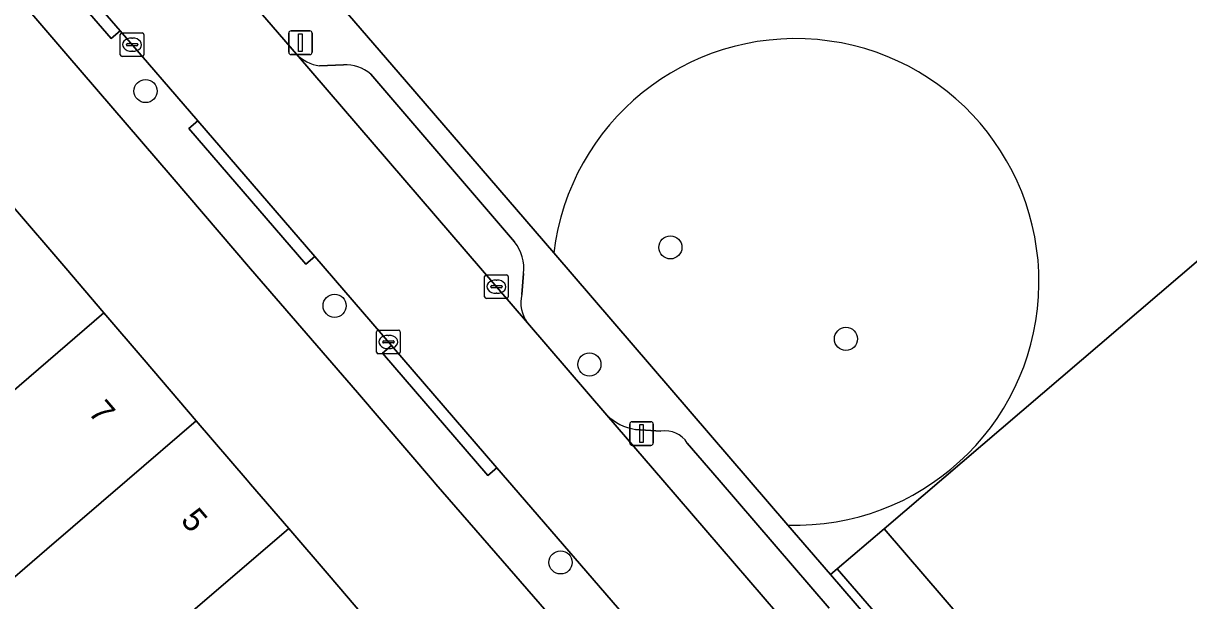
# Model space of a CAD drawing. Extents: x 158472 to 159562, y 388525 to 389606.
# Drawn here: x 159119.07 to 159168.29, y 388994.9 to 389019.31 of the extents above; entities that cross this region are included whole.
import ezdxf

# ---------------------------------------------------------------- set-up
doc = ezdxf.new("R2010")
doc.units = 0
for name, color, linetype in [('IMGEO_Boom', 7, 'Continuous'), ('IMGEO_Erf', 7, 'Continuous'), ('IMGEO_Groenvoorziening', 7, 'Continuous'), ('IMGEO_Kolk', 7, 'Continuous'), ('IMGEO_Lichtmast', 7, 'Continuous'), ('IMGEO_Pand', 7, 'Continuous'), ('IMGEO_Pand_nummerreeks', 7, 'Continuous'), ('IMGEO_Parkeervlak_open', 7, 'Continuous'), ('IMGEO_Rijbaan_lokaal_open', 7, 'Continuous'), ('IMGEO_Voetpad_open', 7, 'Continuous')]:
    doc.layers.add(name, color=color, linetype=linetype)

msp = doc.modelspace()

# ---------------------------------------------------------------- linework, layer by layer
at = {"layer": 'IMGEO_Boom'}
for centre in [(159124.228, 389016.444), (159146.396, 389009.837), (159132.214, 389007.366), (159153.812, 389005.967), (159142.975, 389004.887), (159141.757, 388996.519)]:
    msp.add_circle(centre, 0.489, dxfattribs=at)
at = {"layer": 'IMGEO_Erf'}
msp.add_lwpolyline([(159118.567, 389011.629), (159120.859, 389008.951), (159122.471, 389007.068), (159124.172, 389005.081), (159126.372, 389002.51), (159128.521, 389000), (159128.666, 388999.83), (159130.274, 388997.952), (159131.979, 388995.96), (159134.177, 388993.391), (159138.228, 388988.659), (159132.151, 388983.457), (159132.794, 388982.706), (159143.43, 388991.84), (159136.496, 388999.827), (159136.348, 389000), (159133.184, 389003.697), (159128.667, 389008.929), (159125.355, 389012.799), (159120.867, 389018.029), (159119.175, 389020.005)], dxfattribs=at)
at = {"layer": 'IMGEO_Groenvoorziening'}
for points in [[(159194.101, 389079.676), (159191.028, 389077.034), (159193.438, 389074.174), (159188.482, 389069.831), (159182.754, 389076.416), (159182.297, 389076.941), (159156.026, 389054.244), (159128.905, 389030.814), (159125.639, 389027.992), (159135.248, 389016.839), (159141.471, 389009.601)], [(159151.36, 388998.098), (159153.16, 388996.004), (159153.445, 388996.248), (159155.422, 388997.939), (159172.865, 389012.863), (159163.799, 389047.245), (159177.696, 389058.53), (159196.313, 389073.65), (159210.179, 389059.558), (159212.821, 389051.632), (159214.2, 389042.452), (159218.174, 389020.125), (159219.946, 389021.639), (159217.191, 389039.313)], [(159141.471, 389009.601), (159149.725, 389000), (159151.36, 388998.098)], [(159153.445, 388996.248), (159153.16, 388996.004), (159168.248, 388978.456)], [(159169.627, 388976.586), (159170.096, 388976.988), (159153.445, 388996.248)]]:
    msp.add_lwpolyline(points, dxfattribs=at)
msp.add_arc((159151.681, 389008.376), 10.283, 268.2098, 173.1607, dxfattribs=at)
msp.add_arc((159151.681, 389008.376), 10.283, 268.2098, 173.1607, dxfattribs=at)
at = {"layer": 'IMGEO_Kolk'}
for p, q in [((159123.16, 389017.977), (159123.16, 389018.829)), ((159123.235, 389018.903), (159124.087, 389018.903)), ((159124.161, 389018.829), (159124.161, 389017.977)), ((159123.419, 389018.397), (159123.419, 389018.409)), ((159123.857, 389018.36), (159123.459, 389018.36)), ((159123.462, 389018.446), (159123.86, 389018.446)), ((159123.648, 389018.683), (159123.673, 389018.683)), ((159123.903, 389018.409), (159123.903, 389018.397)), ((159124.087, 389017.903), (159123.235, 389017.903)), ((159123.671, 389018.123), (159123.646, 389018.123)), ((159138.55, 389007.748), (159138.55, 389008.6)), ((159138.625, 389008.674), (159139.477, 389008.674)), ((159139.551, 389008.6), (159139.551, 389007.748)), ((159138.809, 389008.168), (159138.809, 389008.18)), ((159139.247, 389008.131), (159138.849, 389008.131)), ((159138.852, 389008.217), (159139.25, 389008.217)), ((159139.038, 389008.454), (159139.063, 389008.454)), ((159139.293, 389008.18), (159139.293, 389008.168)), ((159139.477, 389007.674), (159138.625, 389007.674)), ((159139.061, 389007.894), (159139.036, 389007.894)), ((159133.986, 389005.411), (159133.986, 389006.263)), ((159134.061, 389006.337), (159134.913, 389006.337)), ((159134.474, 389006.117), (159134.499, 389006.117)), ((159134.987, 389006.263), (159134.987, 389005.411)), ((159134.245, 389005.831), (159134.245, 389005.843)), ((159134.683, 389005.794), (159134.285, 389005.794)), ((159134.288, 389005.88), (159134.686, 389005.88)), ((159134.497, 389005.557), (159134.472, 389005.557)), ((159134.729, 389005.843), (159134.729, 389005.831)), ((159134.913, 389005.337), (159134.061, 389005.337))]:
    msp.add_line(p, q, dxfattribs=at)
for points in [[(159123.16, 389017.977), (159123.16, 389018.829)], [(159123.235, 389018.903), (159124.087, 389018.903)], [(159124.161, 389018.829), (159124.161, 389017.977)], [(159124.087, 389017.903), (159123.235, 389017.903)], [(159138.55, 389007.748), (159138.55, 389008.6)], [(159138.625, 389008.674), (159139.477, 389008.674)], [(159139.551, 389008.6), (159139.551, 389007.748)], [(159139.477, 389007.674), (159138.625, 389007.674)], [(159133.986, 389005.411), (159133.986, 389006.263)], [(159134.061, 389006.337), (159134.913, 389006.337)], [(159134.987, 389006.263), (159134.987, 389005.411)], [(159134.913, 389005.337), (159134.061, 389005.337)]]:
    msp.add_lwpolyline(points, dxfattribs=at)
for centre, radius, start, end in [((159123.237, 389018.827), 0.0765, 91.552, 178.448), ((159123.237, 389018.827), 0.0765, 91.552, 178.448), ((159124.085, 389018.827), 0.0765, 1.552, 88.448), ((159124.085, 389018.827), 0.0765, 1.552, 88.448), ((159123.459, 389018.406), 0.0403, 85.8775, 175.7526), ((159123.456, 389018.396), 0.0366, 178.938, 274.7102), ((159123.86, 389018.403), 0.043, 264.8664, 352.4533), ((159123.864, 389018.408), 0.0386, 1.7309, 96.639), ((159123.237, 389017.979), 0.0765, 181.552, 268.448), ((159123.237, 389017.979), 0.0765, 181.552, 268.448), ((159124.085, 389017.979), 0.0765, 271.552, 358.448), ((159124.085, 389017.979), 0.0765, 271.552, 358.448), ((159138.627, 389008.598), 0.0765, 91.552, 178.448), ((159138.627, 389008.598), 0.0765, 91.552, 178.448), ((159139.475, 389008.598), 0.0765, 1.552, 88.448), ((159139.475, 389008.598), 0.0765, 1.552, 88.448), ((159138.849, 389008.177), 0.0403, 85.8775, 175.7526), ((159138.846, 389008.167), 0.0366, 178.938, 274.7102), ((159139.25, 389008.174), 0.043, 264.8664, 352.4533), ((159139.254, 389008.179), 0.0386, 1.7309, 96.639), ((159138.627, 389007.75), 0.0765, 181.552, 268.448), ((159138.627, 389007.75), 0.0765, 181.552, 268.448), ((159139.475, 389007.75), 0.0765, 271.552, 358.448), ((159139.475, 389007.75), 0.0765, 271.552, 358.448), ((159134.063, 389006.261), 0.0765, 91.552, 178.448), ((159134.063, 389006.261), 0.0765, 91.552, 178.448), ((159134.911, 389006.261), 0.0765, 1.552, 88.448), ((159134.911, 389006.261), 0.0765, 1.552, 88.448), ((159134.285, 389005.84), 0.0403, 85.8775, 175.7526), ((159134.282, 389005.83), 0.0366, 178.938, 274.7102), ((159134.686, 389005.837), 0.043, 264.8664, 352.4533), ((159134.69, 389005.842), 0.0386, 1.7309, 96.639), ((159134.063, 389005.413), 0.0765, 181.552, 268.448), ((159134.063, 389005.413), 0.0765, 181.552, 268.448), ((159134.911, 389005.413), 0.0765, 271.552, 358.448), ((159134.911, 389005.413), 0.0765, 271.552, 358.448)]:
    msp.add_arc(centre, radius, start, end, dxfattribs=at)
for centre, major_axis, ratio, start_param, end_param in [((159123.647, 389018.403), (-0.387, 0.002), 0.722429, 4.712389, 7.853982), ((159123.672, 389018.403), (-0.39, 0.002), 0.717154, 1.570796, 4.712389), ((159139.037, 389008.174), (-0.387, 0.002), 0.722429, 4.712389, 7.853982), ((159139.062, 389008.174), (-0.39, 0.002), 0.717154, 1.570796, 4.712389), ((159134.473, 389005.837), (-0.387, 0.002), 0.722429, 4.712389, 7.853982), ((159134.498, 389005.837), (-0.39, 0.002), 0.717154, 1.570796, 4.712389)]:
    msp.add_ellipse(centre, major_axis=major_axis, ratio=ratio, start_param=start_param, end_param=end_param, dxfattribs=at)
at = {"layer": 'IMGEO_Lichtmast'}
for p, q in [((159130.275, 389018.086), (159130.275, 389018.886)), ((159130.275, 389018.886), (159130.275, 389018.086)), ((159130.375, 389018.986), (159131.165, 389018.986)), ((159131.165, 389018.986), (159130.375, 389018.986)), ((159131.265, 389018.886), (159131.265, 389018.086)), ((159131.265, 389018.086), (159131.265, 389018.886)), ((159131.165, 389017.986), (159130.375, 389017.986)), ((159130.375, 389017.986), (159131.165, 389017.986)), ((159144.681, 389001.567), (159144.681, 389002.367)), ((159144.681, 389002.367), (159144.681, 389001.567)), ((159144.781, 389002.467), (159145.571, 389002.467)), ((159145.571, 389002.467), (159144.781, 389002.467)), ((159145.671, 389002.367), (159145.671, 389001.567)), ((159145.671, 389001.567), (159145.671, 389002.367)), ((159145.571, 389001.467), (159144.781, 389001.467)), ((159144.781, 389001.467), (159145.571, 389001.467))]:
    msp.add_line(p, q, dxfattribs=at)
for points in [[(159130.695, 389018.861), (159130.845, 389018.861), (159130.845, 389018.111), (159130.695, 389018.111), (159130.695, 389018.861)], [(159145.101, 389002.342), (159145.251, 389002.342), (159145.251, 389001.592), (159145.101, 389001.592), (159145.101, 389002.342)]]:
    msp.add_lwpolyline(points, dxfattribs=at)
for centre, start, end in [((159130.375, 389018.886), 90, 180), ((159130.375, 389018.886), 90, 180), ((159131.165, 389018.886), 0, 90), ((159131.165, 389018.886), 360, 90), ((159130.375, 389018.086), 180, 270), ((159130.375, 389018.086), 180, 270), ((159131.165, 389018.086), 270, 0), ((159131.165, 389018.086), 270, 0), ((159144.781, 389002.367), 90, 180), ((159144.781, 389002.367), 90, 180), ((159145.571, 389002.367), 0, 90), ((159145.571, 389002.367), 360, 90), ((159144.781, 389001.567), 180, 270), ((159144.781, 389001.567), 180, 270), ((159145.571, 389001.567), 270, 0), ((159145.571, 389001.567), 270, 0)]:
    msp.add_arc(centre, 0.1, start, end, dxfattribs=at)
at = {"layer": 'IMGEO_Pand'}
for points in [[(159203.019, 389018.342), (159193.124, 389029.895), (159192.975, 389030.069), (159172.865, 389012.863), (159155.422, 388997.939), (159165.476, 388986.23), (159177.236, 388996.288)], [(159122.471, 389007.068), (159120.859, 389008.951), (159118.567, 389011.629), (159112.24, 389006.17), (159109.253, 389003.597), (159112.332, 389000), (159113.156, 388999.037), (159113.771, 388999.568)], [(159126.372, 389002.51), (159124.172, 389005.081), (159122.471, 389007.068), (159113.771, 388999.568), (159113.896, 388999.422), (159114.185, 388999.084), (159117.663, 388995.021), (159120.061, 388997.082), (159123.454, 389000)], [(159130.274, 388997.952), (159128.666, 388999.83), (159128.521, 389000), (159126.372, 389002.51), (159123.454, 389000), (159120.061, 388997.082), (159117.663, 388995.021), (159117.383, 388994.78), (159121.284, 388990.235), (159123.957, 388992.53)], [(159134.177, 388993.391), (159131.979, 388995.96), (159130.274, 388997.952), (159123.957, 388992.53), (159121.284, 388990.235), (159121.003, 388989.994), (159124.951, 388985.395), (159127.857, 388987.973)]]:
    msp.add_lwpolyline(points, close=True, dxfattribs=at)
at = {"layer": 'IMGEO_Parkeervlak_open'}
for points in [[(159130.603, 389018.005), (159140.367, 389006.639)], [(159132.588, 389017.551), (159131.573, 389017.504)], [(159139.819, 389010.065), (159133.738, 389017.156)], [(159140.122, 389007.847), (159140.197, 389008.73)], [(159143.71, 389002.747), (159146.071, 389000), (159153.949, 388990.832)], [(159145.998, 389002.067), (159144.917, 389002.143)], [(159153.106, 388994.586), (159148.455, 389000), (159147.111, 389001.564)]]:
    msp.add_lwpolyline(points, dxfattribs=at)
for centre, radius, start, end in [((159131.813, 389019.158), 1.671, 223.6148, 261.7529), ((159132.653, 389015.87), 1.682, 49.8599, 92.2272), ((159138.426, 389008.95), 1.784, 352.93, 38.6885), ((159141.492, 389007.496), 1.415, 165.6382, 217.2916), ((159145.27, 389004.357), 2.242, 225.898, 260.934), ((159146.18, 389000.986), 1.096, 31.8079, 99.5526)]:
    msp.add_arc(centre, radius, start, end, dxfattribs=at)
at = {"layer": 'IMGEO_Rijbaan_lokaal_open'}
msp.add_lwpolyline([(159157.221, 388987.027), (159153.949, 388990.832), (159146.071, 389000), (159143.71, 389002.747), (159140.367, 389006.639), (159130.603, 389018.005), (159126.851, 389022.373), (159123.771, 389025.812), (159121.896, 389024.199), (159120.042, 389022.605), (159120.134, 389022.499), (159123.157, 389018.99), (159126.435, 389015.185), (159131.375, 389009.452), (159134.616, 389005.691), (159139.07, 389000.521), (159139.519, 389000), (159144.963, 388993.679), (159152.379, 388985.068), (159161.965, 388973.937)], dxfattribs=at)
at = {"layer": 'IMGEO_Voetpad_open'}
for points in [[(159190.74, 388994.674), (159185.794, 389000.379), (159191.537, 389005.315), (159196.479, 388999.591), (159198.681, 389001.477), (159211.761, 389012.659), (159218.479, 389018.411), (159220.227, 389019.907), (159220.057, 389020.924), (159219.946, 389021.639), (159218.174, 389020.125), (159210.843, 389013.865), (159204.025, 389021.804), (159202.023, 389024.136), (159199.862, 389026.653), (159198.136, 389028.662), (159195.411, 389031.836), (159193.124, 389029.895), (159203.019, 389018.342), (159177.236, 388996.288), (159165.476, 388986.23), (159155.422, 388997.939), (159153.445, 388996.248), (159170.096, 388976.988)], [(159123.157, 389018.99), (159120.134, 389022.499), (159119.756, 389022.172), (159122.779, 389018.663)], [(159126.435, 389015.185), (159126.058, 389014.858), (159130.998, 389009.125), (159131.375, 389009.452)], [(159134.616, 389005.691), (159134.239, 389005.364), (159138.693, 389000.194), (159139.07, 389000.521)]]:
    msp.add_lwpolyline(points, close=True, dxfattribs=at)
for points in [[(159125.639, 389027.992), (159123.845, 389030.074), (159123.107, 389029.434), (159123.783, 389028.644), (159120.511, 389025.845), (159121.896, 389024.199), (159123.771, 389025.812), (159126.851, 389022.373), (159130.603, 389018.005)], [(159168.248, 388978.456), (159153.16, 388996.004), (159151.36, 388998.098), (159149.725, 389000), (159141.471, 389009.601), (159135.248, 389016.839), (159125.639, 389027.992)], [(159161.965, 388973.937), (159152.379, 388985.068), (159152.001, 388984.741), (159144.585, 388993.352), (159144.963, 388993.679), (159139.519, 389000), (159139.07, 389000.521), (159138.693, 389000.194), (159134.239, 389005.364), (159134.616, 389005.691), (159131.375, 389009.452), (159130.998, 389009.125), (159126.058, 389014.858), (159126.435, 389015.185), (159123.157, 389018.99), (159122.779, 389018.663), (159119.756, 389022.172)], [(159119.175, 389020.005), (159120.867, 389018.029), (159125.355, 389012.799), (159128.667, 389008.929), (159133.184, 389003.697), (159136.348, 389000), (159136.496, 388999.827), (159143.43, 388991.84), (159145.661, 388989.212), (159150.387, 388983.731), (159160.285, 388972.252), (159162.862, 388963.067), (159164.945, 388955.64), (159167.138, 388957.09), (159164.149, 388969.661)], [(159131.573, 389017.504), (159132.588, 389017.551)], [(159133.738, 389017.156), (159139.819, 389010.065)], [(159140.197, 389008.73), (159140.122, 389007.847)], [(159140.367, 389006.639), (159143.71, 389002.747)], [(159144.917, 389002.143), (159145.998, 389002.067)], [(159147.111, 389001.564), (159148.455, 389000), (159153.106, 388994.586)]]:
    msp.add_lwpolyline(points, dxfattribs=at)
for centre, radius, start, end in [((159131.813, 389019.158), 1.671, 223.6148, 261.7529), ((159132.653, 389015.87), 1.682, 49.8599, 92.2272), ((159138.426, 389008.95), 1.784, 352.93, 38.6885), ((159141.492, 389007.496), 1.415, 165.6382, 217.2916), ((159145.27, 389004.357), 2.242, 225.898, 260.934), ((159146.18, 389000.986), 1.096, 31.8079, 99.5526)]:
    msp.add_arc(centre, radius, start, end, dxfattribs=at)

# ---------------------------------------------------------------- texts
at = {"layer": 'IMGEO_Pand_nummerreeks'}
for s, p in [('7', (159121.773, 389002.84)), ('5', (159125.677, 388998.278))]:
    msp.add_text(s, height=1, rotation=310.5595, dxfattribs=at).set_placement(p)

doc.saveas('drawing.dxf')
